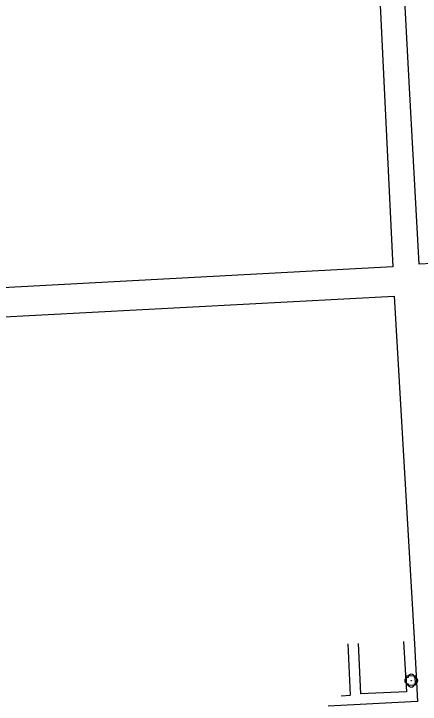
# Model space of a CAD drawing. Extents: x -599951 to -598963, y -1164095 to -1162939.
# Drawn here: x -599360.8 to -599298.8, y -1163298.3 to -1163192.8 of the extents above; entities that cross this region are included whole.
import ezdxf

# ---------------------------------------------------------------- set-up
doc = ezdxf.new("R2010")
doc.units = 0
for name, color, linetype in [('Level 11', 7, 'Continuous'), ('Level 22', 7, 'Continuous'), ('Level 54', 7, 'Continuous')]:
    doc.layers.add(name, color=color, linetype=linetype)

msp = doc.modelspace()

# ---------------------------------------------------------------- linework, layer by layer
at = {"layer": 'Level 11'}
for points in [[(-599365.31, -1163173.15), (-599306.33, -1163184.49), (-599305.52, -1163185.15), (-599305.14, -1163186.12), (-599304.34, -1163203.11)], [(-599300.46, -1163203.2), (-599301.35, -1163186.88), (-599301.17, -1163186.43), (-599300.75, -1163185.99), (-599300.13, -1163185.71), (-599299.65, -1163185.73), (-599264.68, -1163192.21), (-599264.02, -1163192.47), (-599263.55, -1163192.86), (-599263.23, -1163193.35), (-599263.08, -1163193.98), (-599262.85, -1163198.37)]]:
    msp.add_lwpolyline(points, dxfattribs=at)
at = {"layer": 'Level 22'}
msp.add_circle((-599300.16, -1163294.69), 0.05, dxfattribs=at)
for centre, start, end in [((-599300.16, -1163294.19), 0, 180), ((-599300.66, -1163294.69), 90, 270), ((-599300.16, -1163295.19), 180, 0), ((-599299.66, -1163294.69), 270, 90)]:
    msp.add_arc(centre, 0.5, start, end, dxfattribs=at)
at = {"layer": 'Level 54'}
for points in [[(-599304.34, -1163203.11), (-599303, -1163231.48)], [(-599298.94, -1163231.06), (-599300.46, -1163203.2)], [(-599261.25, -1163229.13), (-599298.94, -1163231.06)], [(-599303, -1163231.48), (-599364.48, -1163234.77)], [(-599364.27, -1163239.21), (-599302.75, -1163235.92)], [(-599302.75, -1163235.92), (-599299.69, -1163289.08)], [(-599301.34, -1163288.72), (-599300.91, -1163296.4)], [(-599309.85, -1163289.05), (-599309.5, -1163296.93)], [(-599308.26, -1163288.99), (-599307.92, -1163296.71)], [(-599299.69, -1163289.08), (-599299.19, -1163297.86)], [(-599299.58, -1163293.93), (-599300.98, -1163294)], [(-599300.98, -1163294), (-599300.91, -1163295.4)], [(-599299.51, -1163295.33), (-599299.58, -1163293.93)], [(-599300.91, -1163295.4), (-599299.51, -1163295.33)], [(-599310.88, -1163296.99), (-599309.5, -1163296.93)], [(-599300.91, -1163296.4), (-599307.92, -1163296.71)], [(-599299.19, -1163297.86), (-599312.84, -1163298.61)]]:
    msp.add_lwpolyline(points, dxfattribs=at)

doc.saveas('drawing.dxf')
